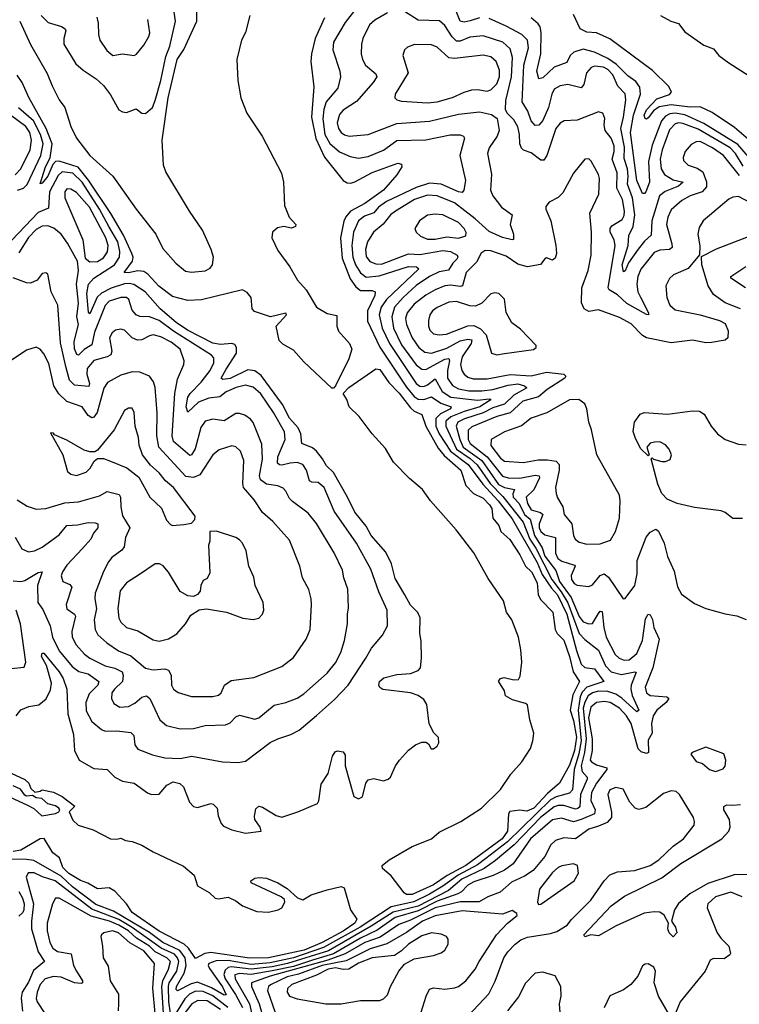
# Model space of a CAD drawing. Extents: x 1771496 to 1971148, y 471553 to 643630.
# Tile 551 of 656: x 1866019 to 1869769, y 630862 to 635992. Entities that reach past the tile are written whole.
import ezdxf

# ---------------------------------------------------------------- set-up
doc = ezdxf.new("R2010")
doc.units = 0

msp = doc.modelspace()

# ---------------------------------------------------------------- linework, layer by layer
at = {"layer": '0CON10XD'}
for points in [[(1868415, 636002.8), (1868366, 635986), (1868335, 635979.1), (1868315.2, 635985.2), (1868274.7, 636085)], [(1866018.6, 635985), (1866075, 635863.8), (1866162.4, 635712.4), (1866187.7, 635647.7), (1866224.5, 635575), (1866254.4, 635535), (1866284.7, 635435), (1866315, 635374.5), (1866385, 635285.3), (1866505, 635177.7), (1866625.3, 635005), (1866728.3, 634875), (1866765, 634800.3), (1866833, 634723), (1866882.8, 634682.8), (1866915, 634676.5), (1866985.6, 634684.4), (1867012.2, 634697.8), (1867024.1, 634715.9), (1867028.2, 634755), (1867017.3, 634795), (1866972.2, 634895), (1866903.1, 634995), (1866780.5, 635200.5), (1866768.1, 635235), (1866761.3, 635365), (1866793, 635585), (1866839.3, 635785), (1866875, 635837.2), (1866941.2, 635985), (1866942.7, 636047.3)], [(1866130, 636015), (1866167, 635977), (1866236.8, 635956.8), (1866255.5, 635945), (1866259.2, 635935), (1866248.1, 635895), (1866249.5, 635865), (1866311.8, 635761.8), (1866349, 635729), (1866417.3, 635685), (1866455, 635650.3), (1866491.7, 635601.7), (1866535, 635521.9), (1866555, 635511.5), (1866575, 635509.5), (1866625, 635527.1), (1866655, 635504.5), (1866675, 635503.8), (1866710.4, 635535), (1866725, 635571.9), (1866755.1, 635674.9), (1866780, 635800), (1866802, 635855), (1866831.1, 635985), (1866820.7, 636055)], [(1867935, 636028.2), (1867869.3, 635989.3), (1867842.2, 635965), (1867807.5, 635895), (1867800, 635865), (1867798.5, 635815), (1867804.6, 635785), (1867821.1, 635755), (1867875, 635709.4), (1867880, 635695), (1867860.4, 635665), (1867773.6, 635566.4), (1867705, 635520.4), (1867685, 635498.9), (1867672.6, 635455), (1867680.9, 635425), (1867695, 635404.6), (1867712.1, 635392.1), (1867736.3, 635386.3), (1867834.6, 635394.6), (1867985, 635451.7), (1868155, 635463.3), (1868305, 635500.5), (1868415, 635511.6), (1868478.3, 635498.3), (1868507.3, 635477.3), (1868517.1, 635415), (1868507.1, 635385), (1868465.5, 635325), (1868457.5, 635295), (1868477.3, 635187.3), (1868472.9, 635105), (1868484.2, 635075), (1868530, 635015), (1868585.8, 634975), (1868575.5, 634925), (1868592.2, 634875), (1868592.5, 634847.5), (1868585, 634844.6), (1868535, 634856.7), (1868465, 634888.8), (1868393, 634955), (1868285, 635038), (1868195, 635074.5), (1868145, 635077.5), (1868076.2, 635055), (1867976.8, 634995), (1867952.2, 634975), (1867913.5, 634926.5), (1867863.1, 634885), (1867832.1, 634835), (1867820.9, 634795), (1867825, 634758.6), (1867843.3, 634733.3), (1867875, 634720), (1867905, 634719.3), (1868045, 634773), (1868105, 634769.4), (1868225, 634789.6), (1868263.3, 634785), (1868299.6, 634765), (1868302.5, 634755), (1868297.3, 634745), (1868276.1, 634723.9), (1868253, 634687), (1868205, 634678), (1868155, 634654), (1868085, 634606.8), (1868016.6, 634545), (1867972.5, 634495), (1867957.8, 634445), (1867967.3, 634385), (1868008.4, 634298.4), (1868085, 634193.3), (1868115, 634171.2), (1868135, 634169.6), (1868235, 634222.9), (1868255, 634226.3), (1868258.7, 634215), (1868247.9, 634165), (1868249.3, 634125), (1868275, 634085.7), (1868305, 634069.4), (1868358.9, 634058.9), (1868428.2, 634058.2), (1868485, 634065.1), (1868565, 634088.8), (1868615, 634095.3), (1868650.4, 634085), (1868662.1, 634075), (1868595, 634035.4), (1868545, 633988.3), (1868485, 633969.3), (1868435, 633943.9), (1868336.5, 633913.5), (1868302.4, 633895), (1868293, 633875), (1868312.5, 633805), (1868330.4, 633765), (1868426.9, 633695), (1868515, 633571.2), (1868545, 633555.6), (1868597.3, 633545), (1868588.4, 633521.6), (1868590.5, 633505), (1868621.9, 633471.9), (1868650, 633415), (1868680.1, 633390.1), (1868702, 633305), (1868741.3, 633241.3), (1868755, 633197.7), (1868813.3, 633123.3), (1868832.5, 633065), (1868892.2, 632982.2), (1868935, 632883), (1868954.8, 632855), (1868985, 632844.8), (1869005, 632846.2), (1869035, 632897.9), (1869045, 632910), (1869055, 632909.2), (1869062.9, 632825), (1869075.2, 632775), (1869122.6, 632685), (1869143.5, 632665), (1869170, 632655), (1869195, 632657.5), (1869235, 632689.4), (1869265, 632758.6), (1869279.7, 632870.3), (1869295, 632894.4), (1869305, 632891.1), (1869316.5, 632866.5), (1869324, 632825), (1869351.6, 632765), (1869319, 632615), (1869279.5, 632515), (1869285, 632485.5), (1869305, 632471.3), (1869392.5, 632465), (1869402.2, 632455), (1869388.2, 632435), (1869340, 632395), (1869320.4, 632365), (1869311.9, 632325), (1869316, 632275), (1869295, 632239.2), (1869295.3, 632174.7), (1869285, 632169.1), (1869258.2, 632178.2), (1869242.6, 632192.6), (1869205, 632325.4), (1869180.8, 632365), (1869145, 632405.2), (1869096.9, 632435), (1869065, 632439.8), (1869025, 632434.4), (1868995, 632410.6), (1868983.8, 632355), (1869002.7, 632245), (1869003.2, 632185), (1868992.8, 632135), (1868999.2, 632125), (1869025, 632110.8), (1869079.4, 632095), (1869078.9, 632085), (1869024.5, 632015), (1868998.6, 631965), (1868995.2, 631925), (1869018.7, 631875), (1869015.2, 631855), (1868945, 631825.2), (1868905, 631813.8), (1868842.1, 631832.1), (1868795, 631824.3), (1868681.9, 631725), (1868590, 631595), (1868545, 631562), (1868487, 631533), (1868385, 631500.7), (1868355, 631483), (1868322.3, 631447.7), (1868302.8, 631437.2), (1868195, 631399.4), (1868095, 631349.8), (1867975, 631314.7), (1867881.5, 631248.5), (1867795, 631206.2), (1867655, 631125.8), (1867545, 631091.9), (1867445, 631059.7), (1867335, 631036.3), (1867225, 631018.4), (1867165, 631022), (1867140, 631015), (1867142.6, 630995), (1867216.4, 630865), (1867240, 630755)], [(1867782.3, 636065), (1867715, 635978.5), (1867654.8, 635875.2), (1867651.2, 635835), (1867687.5, 635725), (1867690, 635695), (1867676.9, 635635), (1867615.8, 635564.2), (1867604.1, 635525), (1867598.5, 635475), (1867609.3, 635395), (1867635, 635347.2), (1867685, 635303.4), (1867740.8, 635279.2), (1867785, 635271.2), (1867835, 635280), (1867915, 635313.3), (1867985, 635363.5), (1868135, 635366.7), (1868263.1, 635393.1), (1868315, 635392.5), (1868332, 635385), (1868336.7, 635375), (1868312.8, 635285), (1868342.2, 635155), (1868334.3, 635105), (1868325, 635091.9), (1868305, 635094.7), (1868215, 635136.2), (1868155, 635140), (1868085, 635118), (1867930.5, 635045), (1867888.1, 635015), (1867864, 634986), (1867815, 634968.1), (1867785.2, 634944.8), (1867757.7, 634885), (1867749.1, 634815), (1867755.4, 634755), (1867769.4, 634715), (1867795, 634673.8), (1867825, 634650.9), (1867892.2, 634657.8), (1868045, 634705.9), (1868086.7, 634705), (1868099.4, 634695), (1867930.5, 634535), (1867902.3, 634495), (1867892, 634455), (1867907.4, 634385), (1867945.7, 634305), (1868085, 634096.7), (1868105, 634082.1), (1868125, 634082), (1868145, 634089.7), (1868185, 634120.4), (1868221.5, 634055), (1868265, 634025.7), (1868405, 634010.2), (1868466.4, 634016.4), (1868474, 634015), (1868470.5, 634009.5)], [(1869770.3, 635180.3), (1869687.3, 635285), (1869630, 635325), (1869565, 635356.9), (1869544.7, 635355.3), (1869518.5, 635341.5), (1869486.9, 635305), (1869477.1, 635275), (1869479.1, 635259.1), (1869502, 635235), (1869549.1, 635219.1), (1869579.4, 635199.4), (1869598.2, 635148.2), (1869598, 635122), (1869575, 635096), (1869513.1, 635075), (1869469.1, 635050.9), (1869415, 635001.4), (1869396.1, 634963.9), (1869389.5, 634925), (1869418.5, 634825), (1869418.6, 634805), (1869405.5, 634794.5), (1869355, 634791), (1869325, 634778.6), (1869256.7, 634693.3), (1869241, 634655), (1869235.7, 634615), (1869240, 634575), (1869254.2, 634545.8), (1869296.8, 634465), (1869295.3, 634454.7), (1869285, 634456.7), (1869183.4, 634513.4), (1869135, 634559.3), (1869091.1, 634585), (1869086, 634595), (1869123.1, 634815), (1869117.6, 634845), (1869096.9, 634885), (1869096.4, 634905), (1869105, 634918.4), (1869159.4, 634950.6), (1869168.7, 634971.3), (1869170.3, 634995), (1869160.5, 635055), (1869130.7, 635115), (1869133.1, 635195), (1869106.7, 635265), (1869117.2, 635305), (1869117, 635335), (1869100.7, 635375), (1869069.5, 635415), (1869064.2, 635445), (1869067.9, 635477.9), (1869058.6, 635505), (1869035, 635511.5), (1868925, 635468.2), (1868856.2, 635465), (1868835, 635452.9), (1868813.3, 635425), (1868766, 635284), (1868749.7, 635260.3), (1868735, 635260.4), (1868685, 635298.7), (1868645, 635313.3), (1868633.7, 635323.7), (1868624.7, 635345.3), (1868623.6, 635395), (1868615, 635434), (1868595, 635471.4), (1868559.4, 635505), (1868550.8, 635525), (1868552.1, 635572.1), (1868581.3, 635695), (1868587.4, 635795), (1868575, 635841.2), (1868537.1, 635875), (1868435, 635907.5), (1868365, 635900.7), (1868315, 635880.9), (1868295, 635880.3), (1868272.5, 635902.5), (1868235, 635962.7), (1868206.9, 635986.9), (1868095, 635990.4), (1868025, 636035.3)], [(1867607.8, 636002.2), (1867559.3, 635895), (1867539.6, 635815), (1867535.4, 635775), (1867551.7, 635641.7), (1867539, 635485), (1867562.5, 635372.5), (1867606.6, 635276.6), (1867705.3, 635155.3), (1867725, 635142.1), (1867745, 635140), (1867765, 635146.8), (1867855, 635195.7), (1867990, 635245), (1868009.5, 635239.5), (1868011.2, 635225), (1867985, 635183.8), (1867915.4, 635105), (1867817.1, 635035), (1867743.4, 634995), (1867718, 634965), (1867707.7, 634942.3), (1867691.5, 634855), (1867699.2, 634749.2), (1867741.4, 634641.4), (1867770.1, 634600.1), (1867795, 634582), (1867855, 634580.9), (1867870.6, 634575), (1867869.2, 634555), (1867830.9, 634475), (1867831.8, 634421.8), (1867896.5, 634286.5), (1868035, 634078.1), (1868075, 634029.1), (1868095, 634015.9), (1868125, 634013.5), (1868165, 634027), (1868214.5, 633994.5), (1868268.1, 633975), (1868264.5, 633965), (1868211.2, 633938.8), (1868187, 633915), (1868187.3, 633875), (1868204.7, 633834.7), (1868263.5, 633743.5), (1868356.9, 633675), (1868433.2, 633573.2), (1868512.7, 633485), (1868585, 633392.3), (1868715.7, 633165), (1868741.5, 633101.5), (1868790.1, 633030.1), (1868821.8, 632995), (1868871.2, 632895), (1868920.6, 632705), (1868945, 632633.8), (1868965, 632617.9), (1869015, 632610.3), (1869063.8, 632545), (1868975, 632514.9), (1868950.8, 632489.2), (1868939.9, 632465), (1868930.3, 632395), (1868944.3, 632235), (1868932.8, 632167.2), (1868909.4, 632085), (1868900, 631980), (1868885, 631961.9), (1868815, 631943.3), (1868785, 631927.5), (1868561, 631709), (1868448.6, 631621.4), (1868405, 631588.6), (1868304.7, 631535), (1868225, 631477.5), (1868155, 631436.6), (1868073.3, 631396.7), (1867955, 631370), (1867793.8, 631265), (1867601.6, 631158.4), (1867445, 631104.2), (1867325, 631078.3), (1867225, 631070.1), (1867105, 631091.1), (1867041.9, 631088.1), (1867004.4, 631075), (1867000.7, 631065), (1867008.1, 631048.1), (1867075, 630953.1), (1867095, 630912.5), (1867085, 630910.5), (1867018, 630948), (1866945, 630977.7), (1866911.6, 630968.4), (1866841.8, 630931.8), (1866835, 630939.2), (1866835.2, 630955), (1866876.3, 631025), (1866886.5, 631065), (1866880.5, 631105), (1866853.2, 631143.2), (1866765, 631183.8), (1866695, 631236.7), (1866507.3, 631347.3), (1866415, 631382.5), (1866294.2, 631474.2), (1866235, 631530), (1866091.8, 631611.8), (1866055, 631617.6), (1865978.5, 631618.5)], [(1867219, 636015), (1867195, 635925.7), (1867175.2, 635885), (1867151, 635785), (1867156.3, 635675), (1867172.1, 635585), (1867202.2, 635505), (1867283, 635385), (1867383.2, 635193.2), (1867394, 635145), (1867399.5, 635025), (1867422.6, 634962.6), (1867458.1, 634925), (1867455.6, 634915), (1867435, 634906.2), (1867395, 634914.8), (1867361.8, 634908.2), (1867335.8, 634885), (1867332.1, 634855), (1867365, 634789.2), (1867426.7, 634705), (1867467.2, 634635), (1867512.4, 634585), (1867565.3, 634495.3), (1867621.1, 634461.1), (1867671.5, 634451.5), (1867671.7, 634395), (1867680.3, 634369.7), (1867737.9, 634305), (1867750.4, 634275), (1867733.6, 634225), (1867665.3, 634084.7), (1867655, 634073.3), (1867645, 634072.9), (1867500.1, 634210.1), (1867445, 634270.9), (1867390.8, 634300.9), (1867371.2, 634321.2), (1867355.5, 634395), (1867410, 634455), (1867405, 634462.5), (1867325.6, 634444.4), (1867241.9, 634471.9), (1867230, 634485), (1867225, 634545.6), (1867205, 634571.5), (1867180, 634585), (1866966.8, 634533.2), (1866895, 634529.5), (1866815, 634550.8), (1866744.5, 634604.5), (1866686.6, 634666.6), (1866665, 634680.6), (1866635, 634683.4), (1866585, 634672.9), (1866563.5, 634675), (1866606.4, 634735), (1866609.5, 634755), (1866603.5, 634775), (1866559.3, 634869.3), (1866493.4, 634983.4), (1866376.6, 635156.6), (1866323.8, 635223.8), (1866225, 635255.5), (1866206.2, 635253.8), (1866191.6, 635238.4), (1866165, 635177.1), (1866135, 635140), (1866125, 635137.5), (1866152.9, 635225), (1866177.4, 635272.6), (1866187.3, 635345), (1866155.9, 635425.9), (1866066.9, 635586.9), (1866031.9, 635665), (1866005, 635702.9)], [(1866421.5, 636005), (1866427.5, 635975), (1866428.6, 635915), (1866435.6, 635885.6), (1866472.6, 635832.6), (1866505, 635805.8), (1866555, 635814.3), (1866615, 635806), (1866627.6, 635812.4), (1866665, 635858.8), (1866692.5, 635905), (1866696.7, 635923.3), (1866685.8, 635994.2)], [(1869789.8, 635229.8), (1869750.4, 635295), (1869721.3, 635325), (1869555, 635421.5), (1869475, 635452.2), (1869455, 635455.1), (1869435, 635449), (1869405, 635418.7), (1869366.6, 635315), (1869356.3, 635265), (1869362.3, 635215), (1869379.7, 635185), (1869425, 635158.1), (1869477.5, 635145), (1869453.1, 635125), (1869382.8, 635097.2), (1869353.5, 635075), (1869312.6, 634945), (1869309.9, 634870.1), (1869275, 634838.1), (1869242.9, 634797.1), (1869192.4, 634725), (1869175, 634684.3), (1869165, 634679.4), (1869158.4, 634715), (1869190.5, 634815), (1869192.8, 634867.2), (1869216.2, 634915), (1869224, 634975), (1869213.5, 635065), (1869186.2, 635135), (1869190.5, 635175), (1869186.3, 635215), (1869168.6, 635268.6), (1869171.6, 635328.4), (1869152.2, 635425), (1869165.1, 635485), (1869178.5, 635575), (1869175, 635606.9), (1869135.6, 635645.6), (1869109.4, 635705), (1869085, 635733.5), (1869061.4, 635745), (1869015, 635750), (1868997.3, 635742.7), (1868972.5, 635715), (1868958.9, 635655), (1868945, 635637.5), (1868874.8, 635655.2), (1868835, 635648.4), (1868805, 635630.8), (1868791.4, 635605), (1868775.3, 635535.3), (1868745, 635467.3), (1868725, 635442.5), (1868705, 635441.8), (1868685.4, 635465.4), (1868667.3, 635515), (1868637.5, 635565), (1868646.7, 635755), (1868670.4, 635845), (1868665, 635886.5), (1868635.2, 635915.2), (1868555, 635959.1), (1868465, 635998.3)], [(1869817.5, 635277.5), (1869761.4, 635341.4), (1869585, 635451.3), (1869485, 635495.9), (1869435, 635504.7), (1869407.9, 635502.1), (1869385, 635490.4), (1869364.5, 635465), (1869315, 635338.9), (1869296.7, 635253.3), (1869301.8, 635145), (1869282.3, 635095), (1869275, 635086.4), (1869265, 635086.4), (1869234.5, 635154.5), (1869202, 635405), (1869218.2, 635495), (1869254.8, 635605), (1869250.1, 635640.1), (1869230.1, 635670.1), (1869189.2, 635699.2), (1869129, 635759), (1869085, 635789.4), (1869015, 635823.2), (1868955, 635838.4), (1868906.4, 635823.6), (1868888.5, 635805), (1868871.1, 635768.9), (1868805, 635744.2), (1868745, 635690), (1868725, 635684), (1868714.2, 635725), (1868735.5, 635815), (1868736.7, 635925), (1868731.4, 635955), (1868720.6, 635970.6), (1868685, 636001.4)], [(1869890.9, 635305), (1869745, 635430.6), (1869628.4, 635508.4), (1869565, 635538), (1869513.2, 635536.8), (1869415, 635549.3), (1869351.7, 635538.3), (1869322.6, 635517.4), (1869295, 635481.2), (1869285, 635473.8), (1869278, 635478), (1869273.8, 635495), (1869285, 635522.5), (1869339.3, 635580.7), (1869405, 635602.5), (1869415.6, 635615), (1869401.8, 635645), (1869317.6, 635727.6), (1869095, 635892.4), (1869025, 635923.3), (1868975, 635926.7), (1868940, 635945), (1868905, 636019.5)], [(1869357.9, 636015), (1869411.9, 635985), (1869452.9, 635972.9), (1869485, 635929.7), (1869585, 635858.9), (1869635, 635840), (1869663.1, 635805), (1869715, 635767.3), (1869995, 635588.5)], [(1868145, 635559.1), (1868195, 635563.8), (1868275, 635587), (1868335, 635615.3), (1868375, 635626.5), (1868405, 635628.9), (1868455, 635620), (1868475, 635626.5), (1868505, 635658.5), (1868519.5, 635695), (1868518.8, 635728.8), (1868501.3, 635775), (1868475, 635798), (1868435, 635808.1), (1868285, 635790.5), (1868255, 635793.2), (1868195, 635848.8), (1868165, 635861.8), (1868076.1, 635863.9), (1868040, 635850), (1868024.4, 635835), (1868016.5, 635805), (1868042.9, 635715), (1867975.6, 635605), (1867974.2, 635585), (1867984.6, 635574.6), (1868008.2, 635568.2), (1868145, 635559.1)], [(1866006.6, 635103.4), (1866038.2, 635115), (1866057, 635133), (1866128.9, 635285), (1866141.3, 635345), (1866127.9, 635395), (1866091, 635465), (1866013.1, 635533.1)], [(1865995.2, 635184.8), (1866025, 635215.5), (1866072.5, 635315), (1866080.4, 635365), (1866070.7, 635405), (1866051.2, 635435), (1865970.2, 635495)], [(1869827.7, 635037.7), (1869765, 635070.5), (1869735, 635068.1), (1869715, 635057.1), (1869580.8, 634945), (1869560.3, 634909.7), (1869552.5, 634875), (1869563.9, 634813.9), (1869562.5, 634767.5), (1869503.7, 634696.3), (1869426.5, 634663.5), (1869405, 634644), (1869386.7, 634605), (1869391.1, 634545), (1869408.1, 634505), (1869435, 634480), (1869565.4, 634455.4), (1869665.8, 634425.8), (1869695, 634408.8), (1869710.9, 634370.9), (1869710, 634335), (1869695, 634323.1), (1869625, 634309.6), (1869595, 634309.2), (1869525, 634323.1), (1869415, 634309.4), (1869285, 634335.3), (1869265, 634347.1), (1869205, 634407.9), (1869145, 634440.9), (1869035, 634480.4), (1868985, 634472.5), (1868961.4, 634485), (1868947.4, 634517.4), (1868948.6, 634595), (1868981.1, 634685), (1868997.8, 634765), (1868999.4, 634885), (1868990, 634985), (1869037.1, 635082.9), (1869040.4, 635165), (1869035, 635186), (1868998, 635255), (1868985, 635266.7), (1868965, 635266.2), (1868905, 635192.5), (1868849.6, 635090.4), (1868825, 635065.8), (1868778.8, 635041.2), (1868760.7, 635019.3), (1868761.2, 635005), (1868786.7, 634945), (1868813.2, 634815), (1868817.1, 634775), (1868809.7, 634750.3), (1868795, 634740), (1868765, 634751.2), (1868755, 634746.2), (1868733.4, 634716.6), (1868665, 634704.7), (1868615, 634718.9), (1868555, 634760.9), (1868475, 634788.2), (1868445, 634789.5), (1868424.1, 634775.9), (1868400.3, 634729.7), (1868345.9, 634675), (1868327.5, 634605), (1868315, 634601.6), (1868265, 634609.5), (1868234.8, 634605.2), (1868185, 634585.7), (1868135, 634556.6), (1868075, 634510.5), (1868038.5, 634465), (1868029.8, 634435), (1868034.8, 634405), (1868064, 634334), (1868098.4, 634285), (1868129.7, 634259.7), (1868165, 634255.6), (1868245, 634281.3), (1868315, 634318.4), (1868355, 634328.4), (1868374.5, 634325), (1868371.9, 634305), (1868325, 634236.2), (1868317, 634195), (1868322.6, 634165), (1868334.8, 634144.8), (1868355, 634129.5), (1868381.7, 634121.7), (1868455, 634120.4), (1868575, 634143.9), (1868685, 634137.3), (1868765, 634156.3), (1868854.3, 634145), (1868864.6, 634135), (1868860.4, 634125), (1868767.9, 634065), (1868723.3, 634026.7), (1868641.6, 634005), (1868575, 633944.5), (1868505.5, 633925), (1868375, 633871.5), (1868356.6, 633853.4), (1868356.1, 633805), (1868366, 633785), (1868454.4, 633714.4), (1868535, 633614.1), (1868565, 633604.6), (1868625, 633603.2), (1868705, 633619), (1868725.5, 633615), (1868727.4, 633605), (1868697.9, 633542.1), (1868658, 633505), (1868665, 633471.5), (1868685, 633439.2), (1868732.9, 633425), (1868745.8, 633415), (1868726.3, 633365), (1868725.6, 633345), (1868735, 633325.6), (1868755, 633309.1), (1868810.8, 633295), (1868812, 633212), (1868824, 633185), (1868845, 633170.9), (1868910.6, 633150.6), (1868913.2, 633145), (1868893.4, 633096.6), (1868894.1, 633075), (1868907.8, 633055), (1868925, 633046.2), (1868985, 633038.6), (1869005, 633047.1), (1869045, 633096.2), (1869065, 633104.6), (1869087, 633087), (1869163.3, 632975), (1869175, 632976.7), (1869224.4, 633045), (1869237.5, 633105), (1869237.6, 633175), (1869284.3, 633295.7), (1869305, 633323.1), (1869335, 633338), (1869347.4, 633327.4), (1869376.9, 633265), (1869395.8, 633195), (1869429.7, 633119.7), (1869447.8, 633037.8), (1869468.8, 632998.8), (1869535, 632950), (1869594.2, 632924.2), (1869695, 632896), (1869755.7, 632885.7), (1869805, 632868)], [(1866000, 632365), (1866025, 632396.7), (1866065.7, 632414.3), (1866117.8, 632422.2), (1866156.3, 632453.7), (1866178.6, 632501.4), (1866184.3, 632535), (1866157.6, 632627.6), (1866131.8, 632675), (1866135, 632692.5), (1866145, 632692.2), (1866224.7, 632595), (1866245, 632559.4), (1866263.8, 632505), (1866269.3, 632375), (1866298.3, 632268.3), (1866304, 632185), (1866329.5, 632135), (1866405, 632091.1), (1866475, 632085.5), (1866515, 632045.4), (1866555, 632025.5), (1866615, 632014.5), (1866685, 631963.8), (1866705, 631955.4), (1866745, 631956.7), (1866785, 632004.4), (1866819.3, 632020.7), (1866853, 632013), (1866871.9, 631995), (1866904.6, 631915), (1866925, 631893.3), (1866945, 631887.3), (1867015, 631908.1), (1867026.7, 631905), (1867048.6, 631885), (1867052.9, 631845), (1867068.9, 631805), (1867081.1, 631791.1), (1867125, 631771.1), (1867195, 631754.6), (1867276.7, 631765), (1867272, 631785), (1867244.5, 631824.5), (1867242.1, 631842.1), (1867249.4, 631880.6), (1867265, 631894), (1867285, 631890), (1867355, 631845.6), (1867385, 631837.8), (1867468.8, 631865), (1867570.9, 631909.1), (1867577.6, 631922.4), (1867590.8, 632009.2), (1867626.7, 632065), (1867649.2, 632155), (1867663, 632177), (1867675, 632183.3), (1867705, 632177.5), (1867715, 632160), (1867715.7, 632105), (1867760.8, 631945), (1867785, 631932.9), (1867805, 631944), (1867822, 632015), (1867835, 632031.2), (1867865, 632039.2), (1867915, 632026), (1867940, 632035), (1867951.2, 632045), (1867977.5, 632105), (1867997.5, 632135), (1868045, 632186), (1868081.2, 632215), (1868115, 632228.8), (1868135, 632228.8), (1868149.3, 632219.3), (1868163.6, 632193.6), (1868175, 632192.5), (1868195, 632207.5), (1868202.5, 632225), (1868201.7, 632251.7), (1868176.7, 632276.7), (1868153.6, 632323.6), (1868140, 632425), (1868125, 632451.1), (1868095, 632471.5), (1868056.2, 632485), (1867911.7, 632501.7), (1867895, 632513.3), (1867891.2, 632525), (1867893.8, 632545), (1867917, 632563), (1867985, 632580.4), (1868055, 632585.5), (1868095, 632601.5), (1868107.3, 632615), (1868113.8, 632665), (1868111.5, 632755), (1868104.5, 632795), (1868105.8, 632875.7), (1868094.1, 632904.1), (1868055, 632941.9), (1868025.5, 632995), (1867975, 633081.1), (1867957, 633157), (1867927.8, 633217.8), (1867850.4, 633305), (1867824, 633354), (1867765, 633426.4), (1867727.8, 633505), (1867653.7, 633633.7), (1867618.4, 633668.4), (1867597.6, 633705), (1867565, 633744.3), (1867545, 633761.1), (1867489.5, 633785), (1867484, 633835), (1867469.6, 633865), (1867425, 633916.2), (1867387.8, 633987.8), (1867277.9, 634137.9), (1867245, 634162.9), (1867208.2, 634168.2), (1867115, 634123.1), (1867077.3, 634117.3), (1867069.6, 634125), (1867095, 634171.9), (1867148.4, 634255), (1867148, 634285), (1867140.3, 634300.3), (1867125, 634305.7), (1867065, 634299.7), (1867025, 634306.6), (1866892.6, 634375), (1866834.9, 634414.9), (1866751.6, 634485), (1866672.3, 634575), (1866613, 634613), (1866588.6, 634618.6), (1866565, 634615.4), (1866495, 634593), (1866445, 634567.8), (1866423.2, 634546.8), (1866385, 634460), (1866377.7, 634467.7), (1866368.9, 634565), (1866378.1, 634615), (1866404.5, 634645.5), (1866512.6, 634715), (1866538.6, 634755), (1866541.2, 634785), (1866529.6, 634835), (1866482.8, 634915), (1866434.3, 635005), (1866344.2, 635145), (1866295, 635192.3), (1866240.3, 635199.7), (1866218.7, 635181.3), (1866174.9, 635095), (1866169.4, 635010.6), (1866115, 634988.4), (1865945, 634808.3)], [(1866385, 634730), (1866425, 634732.8), (1866455, 634750.8), (1866476.8, 634783.2), (1866479.5, 634815), (1866468.2, 634855), (1866382.2, 635015), (1866315, 635092.7), (1866285, 635109.1), (1866265, 635110.5), (1866253.4, 635095), (1866254.7, 635065), (1866347.8, 634845), (1866360, 634750), (1866385, 634730)], [(1868185, 634848.4), (1868245, 634860.3), (1868305, 634854.7), (1868343.2, 634866.8), (1868345.6, 634884.4), (1868336.2, 634905), (1868305, 634935.9), (1868225, 634976.1), (1868185, 634979.3), (1868145, 634973.1), (1868103.1, 634945), (1868078.6, 634905), (1868085.8, 634885), (1868107.5, 634865), (1868145, 634848.9), (1868185, 634848.4)], [(1865985, 633068.1), (1866025, 633064.6), (1866045, 633069.7), (1866115, 633112.7), (1866135, 633116.2), (1866111.9, 633045), (1866113.1, 632955), (1866139.6, 632919.6), (1866178, 632835), (1866190.2, 632775), (1866224.6, 632704.6), (1866292.8, 632622.8), (1866326.6, 632596.6), (1866375, 632583.5), (1866431.8, 632545), (1866426, 632525), (1866380.4, 632479.6), (1866364.2, 632435), (1866365, 632392), (1866395.3, 632335.3), (1866445, 632294.5), (1866465, 632285.4), (1866525, 632287.3), (1866597.7, 632277.7), (1866613.5, 632263.5), (1866619.5, 632215), (1866635, 632191.4), (1866711.5, 632161.5), (1866775, 632147.1), (1866855, 632142.7), (1866915.9, 632155.9), (1867075, 632126.4), (1867157.1, 632122.9), (1867195, 632129.2), (1867325, 632225.5), (1867365, 632245.5), (1867432.6, 632267.4), (1867475, 632290.5), (1867565, 632366.4), (1867660, 632450), (1867730.4, 632525), (1867823.1, 632665), (1867851.6, 632718.4), (1867910, 632785), (1867935.4, 632834.6), (1867934.5, 632915), (1867891.1, 633011.1), (1867849.2, 633129.2), (1867774, 633265), (1867657.8, 633432.2), (1867605.9, 633555), (1867575, 633581.6), (1867542, 633582), (1867529.2, 633589.3), (1867514.1, 633645), (1867494.3, 633674.3), (1867465, 633684.7), (1867428.3, 633681.7), (1867385, 633671.2), (1867372.6, 633672.6), (1867362, 633682), (1867363.6, 633715), (1867401.6, 633805), (1867399.4, 633845), (1867341.7, 633945), (1867275, 634043.8), (1867235, 634078.1), (1867195, 634088.2), (1867146.6, 634076.6), (1867095, 634053.5), (1867062, 634028), (1867005, 634020.9), (1866950.4, 633999.6), (1866895, 633947.5), (1866885.7, 633975.7), (1866895.9, 634025), (1866906.7, 634045), (1866965, 634104.2), (1867011.2, 634165), (1867031.4, 634205), (1867030.6, 634230.6), (1867018.5, 634245), (1866820.1, 634370.1), (1866745, 634424.5), (1866695.7, 634444.3), (1866645, 634445.3), (1866625, 634454.6), (1866605, 634478.1), (1866586.9, 634535), (1866575, 634545.2), (1866545, 634544.1), (1866485.3, 634525), (1866465, 634502.9), (1866408.4, 634365), (1866395, 634297.5), (1866355.4, 634274.6), (1866325, 634244.5), (1866317.1, 634247.1), (1866305, 634278), (1866303.2, 634315), (1866325.2, 634405), (1866316.1, 634445), (1866324.6, 634514.6), (1866315.6, 634615), (1866325.9, 634685.9), (1866319.2, 634735), (1866267.9, 634827.9), (1866234.7, 634875), (1866196.5, 634906.5), (1866165, 634919.1), (1866135, 634916.1), (1866105, 634898.9), (1866065, 634858.1), (1866015, 634777.6)], [(1869775, 634485.5), (1869696.5, 634516.5), (1869635, 634560), (1869607.1, 634605), (1869574, 634715), (1869571.7, 634758.3), (1869651.3, 634798.7), (1869831.7, 634868.3)], [(1869800.8, 634595), (1869724.5, 634645), (1869725.6, 634655), (1869803.9, 634706.1)], [(1865995, 633295.5), (1866030.6, 633235), (1866065, 633220.5), (1866095.6, 633225.6), (1866135, 633244), (1866225, 633308.2), (1866265, 633356.9), (1866319.9, 633360.1), (1866375, 633372.3), (1866411.3, 633371.3), (1866426, 633365), (1866425.7, 633345), (1866403.7, 633316.4), (1866389.5, 633285), (1866346.4, 633236.4), (1866265, 633150), (1866241.1, 633115), (1866234.6, 633095), (1866242.9, 633065), (1866280.2, 633050.2), (1866290, 633035), (1866260.7, 632945), (1866265, 632923.3), (1866304.4, 632895), (1866309.3, 632885), (1866290, 632805), (1866292.9, 632775), (1866313.3, 632735), (1866357.3, 632687.3), (1866385, 632666.5), (1866463.5, 632625), (1866515, 632614.1), (1866552.8, 632595), (1866557.8, 632575), (1866555, 632543.5), (1866512.7, 632505), (1866499.3, 632485), (1866497.5, 632455), (1866509.6, 632429.6), (1866541, 632411), (1866585, 632413.6), (1866619.3, 632430.7), (1866655, 632462.3), (1866679.2, 632469.2), (1866697.8, 632455), (1866749.5, 632345), (1866784.7, 632314.7), (1866855, 632297.3), (1866925, 632299.1), (1866985.4, 632314.6), (1867091.7, 632318.3), (1867115, 632329.4), (1867145, 632360.6), (1867165, 632369.5), (1867245, 632347.5), (1867265, 632355.6), (1867345, 632421.5), (1867406, 632434), (1867465, 632457.1), (1867499.9, 632480.1), (1867621.9, 632588.1), (1867665, 632641.9), (1867692.9, 632695), (1867711.7, 632758.3), (1867727.1, 632845), (1867726.5, 632895), (1867732.8, 632927.2), (1867728.2, 633025), (1867707.8, 633085), (1867701.8, 633125), (1867657.7, 633215), (1867565, 633366.7), (1867521.5, 633421.5), (1867441.4, 633481.4), (1867425, 633496.9), (1867405.9, 633535.9), (1867391.5, 633551.5), (1867365, 633563.8), (1867305, 633572.5), (1867273.9, 633595), (1867269.4, 633615), (1867283.4, 633703.4), (1867280.1, 633780.1), (1867235, 633892.9), (1867221.3, 633911.3), (1867191.5, 633931.5), (1867165, 633940.4), (1867145, 633940), (1867085, 633902.5), (1867025, 633910.5), (1866985, 633900), (1866962.9, 633867.1), (1866933.5, 633756.5), (1866915, 633725.5), (1866905, 633721.2), (1866820.5, 633795), (1866813.6, 633825), (1866827.4, 634045), (1866841.3, 634118.7), (1866873.5, 634195), (1866875.5, 634215), (1866855.4, 634275), (1866808, 634312), (1866755, 634339.3), (1866715, 634349.7), (1866695, 634346), (1866655, 634324.7), (1866632.9, 634322.9), (1866605.2, 634335.2), (1866565, 634374.6), (1866545, 634379.6), (1866518, 634375), (1866499.9, 634360.1), (1866487.3, 634335), (1866498.4, 634265), (1866493.6, 634246.4), (1866475, 634235.7), (1866405, 634216.8), (1866371.2, 634175), (1866369.3, 634145), (1866383.3, 634096.7), (1866379.1, 634080.9), (1866305, 634088.9), (1866278, 634115), (1866259.8, 634185), (1866231.7, 634308.3), (1866217.8, 634505), (1866182.2, 634575), (1866165, 634666.7), (1866155, 634673.3), (1866135, 634670), (1866110, 634635), (1866075, 634619.2), (1866055, 634620.8), (1865985, 634646.9)], [(1868505, 634246.9), (1868545, 634252.5), (1868696.1, 634273.9), (1868710, 634285), (1868710, 634295), (1868629.7, 634379.7), (1868583.2, 634413.2), (1868555, 634467.5), (1868545.5, 634535.5), (1868516.7, 634565), (1868495, 634570), (1868475, 634564.2), (1868427.1, 634515), (1868395, 634500.4), (1868365, 634501.8), (1868295, 634524.7), (1868255, 634520.6), (1868195, 634493.2), (1868170.5, 634475), (1868156.2, 634455), (1868148.9, 634425), (1868150, 634395), (1868156.2, 634375), (1868175, 634355.4), (1868205, 634350), (1868243.2, 634353.2), (1868355, 634398), (1868385, 634398.2), (1868421.2, 634381.2), (1868450.2, 634350.2), (1868478, 634255), (1868505, 634246.9)], [(1867025, 632465.5), (1867055, 632473.3), (1867069.4, 632485), (1867086.7, 632525), (1867120.2, 632549.8), (1867238.8, 632565), (1867385, 632622.2), (1867445, 632670), (1867512.2, 632765), (1867533.5, 632815), (1867538.9, 632945), (1867537.8, 632975), (1867525, 633023.3), (1867492.5, 633085), (1867478.1, 633145), (1867425, 633280), (1867337.3, 633377.3), (1867285, 633424.4), (1867241.2, 633491.2), (1867185.7, 633555.7), (1867181.2, 633575), (1867186.5, 633695), (1867169.2, 633745), (1867145, 633767.1), (1867125, 633772), (1867059.1, 633750.9), (1867025.2, 633724.8), (1866958.3, 633621.7), (1866925, 633607.1), (1866885, 633612.6), (1866744.1, 633765.9), (1866732.7, 633825), (1866735.2, 633944.8), (1866725.3, 634075.3), (1866715.9, 634105.9), (1866695, 634135.6), (1866645, 634155.5), (1866605, 634157.1), (1866545, 634140.8), (1866477.1, 634102.9), (1866457.2, 634072.8), (1866423.3, 633945), (1866405, 633921.1), (1866395, 633917.5), (1866375, 633930), (1866345, 633975.4), (1866265, 634003.5), (1866222.2, 634042.2), (1866195.8, 634085), (1866171, 634201), (1866145, 634251.9), (1866125, 634275.7), (1866105, 634285.8), (1866055, 634270), (1865927.5, 634185)], [(1868065, 631433.8), (1868035, 631433.9), (1868022.9, 631442.9), (1867955, 631531.9), (1867910, 631570), (1867908.5, 631585), (1867945, 631615.2), (1868065, 631684.1), (1868165, 631723.7), (1868205, 631759.2), (1868317.5, 631815), (1868426, 631884), (1868525, 631981.9), (1868578.9, 632061.1), (1868635.2, 632125), (1868680.2, 632195), (1868693.9, 632235), (1868699.2, 632275), (1868676.9, 632345), (1868665, 632422.9), (1868655, 632430.4), (1868587.9, 632447.9), (1868550, 632470), (1868545.5, 632495), (1868515, 632546.7), (1868525, 632559.5), (1868544.2, 632565.7), (1868595, 632552.1), (1868618, 632555), (1868627.7, 632572.3), (1868635.6, 632645), (1868630.8, 632709.2), (1868617.7, 632775), (1868583.5, 632865), (1868555.2, 632905), (1868540.5, 632965), (1868460.4, 633080.4), (1868386.1, 633215), (1868293.1, 633335), (1868159.2, 633485), (1868117.6, 633545), (1868051.2, 633601.2), (1867967.4, 633687.4), (1867925, 633757.3), (1867855, 633835.3), (1867787.6, 633925), (1867735.6, 633975), (1867723, 634013), (1867704.2, 634045), (1867734.7, 634075.3), (1867875, 634173.8), (1867895, 634169.3), (1867942.4, 634102.4), (1867996.5, 634046.5), (1868055, 633970), (1868075, 633953.1), (1868115.2, 633935.2), (1868136.4, 633875), (1868199.4, 633759.4), (1868231, 633721), (1868318.7, 633645), (1868344.2, 633565), (1868384, 633524), (1868435, 633499.4), (1868467.8, 633465), (1868479, 633445), (1868485.5, 633395), (1868516.6, 633356.6), (1868525.6, 633325), (1868573.3, 633283.3), (1868625.5, 633205), (1868654.4, 633145), (1868685.9, 633115), (1868715, 633057.5), (1868721.8, 632995), (1868735, 632970), (1868796.8, 632905), (1868809.1, 632815), (1868820.5, 632795), (1868855, 632760), (1868884.9, 632675), (1868903.4, 632595), (1868936.9, 632545), (1868901.7, 632475), (1868888, 632395), (1868905, 632341.1), (1868920.3, 632255), (1868909.8, 632185), (1868885, 632108), (1868832.3, 632015), (1868769.8, 631960.2), (1868698.6, 631885), (1868661.5, 631868.5), (1868625, 631874.6), (1868573.3, 631866.8), (1868566.1, 631853.9), (1868561.5, 631765), (1868533.5, 631725), (1868343.9, 631585), (1868246.3, 631533.7), (1868175, 631484.1), (1868065, 631433.8)], [(1868470.5, 634009.5), (1868416.2, 633975), (1868335, 633951.7), (1868266, 633924), (1868240.1, 633899.9), (1868239.3, 633875), (1868294.7, 633755), (1868366.7, 633706.7), (1868402.3, 633672.3), (1868471.3, 633575), (1868537.6, 633507.6), (1868643.4, 633375), (1868676.8, 633285), (1868708.2, 633238.2), (1868791.4, 633075), (1868841, 633011), (1868874.8, 632954.8), (1868935, 632794.7), (1868963.7, 632763.7), (1869035, 632707.5), (1869071.8, 632625), (1869100.9, 632595), (1869155, 632580.5), (1869225, 632595.2), (1869232.1, 632592.1), (1869205.5, 632525), (1869203.3, 632505), (1869211.8, 632471.8), (1869246.5, 632395), (1869235, 632385.5), (1869157.7, 632457.7), (1869125, 632477.6), (1869085, 632491.6), (1869035, 632493.4), (1869004.2, 632485), (1868981, 632469), (1868963.7, 632436.3), (1868955.6, 632405), (1868971.7, 632245), (1868962.8, 632175), (1868944.7, 632104.7), (1868950, 632075), (1868976.1, 632046.1), (1868976.1, 632036.1), (1868941.5, 631955), (1868938, 631892), (1868928.1, 631881.9), (1868915, 631879.7), (1868855, 631897.8), (1868825, 631898), (1868805, 631891.1), (1868732.7, 631835), (1868596.4, 631693.6), (1868498.9, 631611.1), (1868439.8, 631570.2), (1868324, 631515), (1868253.9, 631456.1), (1868095, 631373.8), (1867965, 631342.7), (1867851.4, 631268.6), (1867628.4, 631141.6), (1867414.7, 631074.7), (1867335, 631057.6), (1867225, 631045.5), (1867121.6, 631058.4), (1867105.6, 631054.4), (1867090, 631040), (1867082.4, 631017.6), (1867089.7, 630995), (1867143.6, 630913.6), (1867179.2, 630845)], [(1868975, 633260), (1869045, 633262.2), (1869098.6, 633281.4), (1869124.2, 633325), (1869144.3, 633395), (1869149.2, 633485), (1869144.2, 633515), (1869026.7, 633725), (1868999.5, 633855), (1868985.5, 633895), (1868975.5, 633965.5), (1868965, 633991.2), (1868933, 634013), (1868885, 634011.1), (1868766.4, 633943.6), (1868685, 633915.5), (1868633.8, 633876.2), (1868545, 633845.3), (1868476.5, 633805), (1868475, 633774.2), (1868525, 633708.2), (1868545, 633692.4), (1868645, 633686), (1868721.5, 633698.5), (1868769.4, 633699.4), (1868815, 633692.5), (1868830.3, 633675), (1868830.8, 633645), (1868811.8, 633555), (1868814.5, 633524.5), (1868821.7, 633501.7), (1868850, 633455), (1868857.1, 633415), (1868895.7, 633365.7), (1868905.4, 633305.4), (1868914.3, 633285), (1868935, 633270), (1868975, 633260)], [(1866815, 633357.5), (1866875, 633362.5), (1866915, 633370), (1866931.7, 633388.3), (1866932.5, 633405), (1866819.6, 633555), (1866779.1, 633589.1), (1866745, 633631.9), (1866701.1, 633671.1), (1866658.8, 633725), (1866641.2, 633775), (1866637.9, 633815), (1866621.1, 633875), (1866615.4, 633945.4), (1866605, 633967.5), (1866585, 633968.6), (1866565, 633955.8), (1866511.9, 633855), (1866425, 633750), (1866410, 633740), (1866385, 633740), (1866355, 633750), (1866265, 633801.2), (1866200, 633830), (1866195, 633837.5), (1866180, 633840), (1866244, 633725), (1866268.7, 633638.7), (1866285, 633624.4), (1866315, 633618.2), (1866365, 633634.5), (1866385.7, 633655), (1866407.5, 633692.5), (1866425, 633706.7), (1866455, 633706.2), (1866492.2, 633692.2), (1866576.9, 633656.9), (1866639.1, 633609.1), (1866697.5, 633505), (1866757.3, 633447.3), (1866783.3, 633385), (1866805, 633362.5), (1866815, 633357.5)], [(1869785.7, 633394.3), (1869735, 633393.3), (1869695, 633424.5), (1869675, 633432.9), (1869535, 633450.7), (1869445, 633472.2), (1869393.3, 633495), (1869365, 633523.3), (1869345, 633572.5), (1869310, 633705), (1869315, 633710), (1869322.5, 633702.5), (1869365, 633690), (1869385, 633690), (1869409.3, 633700.7), (1869416.7, 633725), (1869404.1, 633754.1), (1869385, 633776.7), (1869355, 633793.3), (1869328, 633792), (1869304.2, 633785.8), (1869287.5, 633765), (1869300, 633725), (1869295, 633720), (1869255, 633757.5), (1869226.2, 633815), (1869216.4, 633846.4), (1869223.3, 633895), (1869252.3, 633937.7), (1869274, 633946), (1869395, 633937.9), (1869525, 633954.5), (1869562.4, 633952.4), (1869587, 633937), (1869622.5, 633875), (1869656, 633835), (1869695, 633804.3), (1869765, 633780.8), (1869805, 633778)], [(1866005, 633491.4), (1866057, 633457), (1866105, 633441.9), (1866155.3, 633444.7), (1866254.7, 633475.3), (1866325, 633480.7), (1866435, 633510.7), (1866475, 633534), (1866537.7, 633517.7), (1866544.7, 633505), (1866545.8, 633455), (1866555, 633407.5), (1866592.9, 633345), (1866570.4, 633295), (1866563.8, 633245), (1866551.3, 633228.7), (1866499.5, 633190.5), (1866482.1, 633167.9), (1866455, 633117.5), (1866412.9, 633005), (1866410, 632975), (1866418.7, 632925), (1866407.3, 632865), (1866412.3, 632815), (1866426.8, 632786.8), (1866472.5, 632745), (1866534.4, 632704.4), (1866597.4, 632677.4), (1866675, 632613.8), (1866715, 632605.3), (1866775, 632610.7), (1866793.7, 632603.7), (1866808, 632578), (1866809.2, 632525), (1866820.4, 632505), (1866845, 632486.1), (1866913.6, 632466.4), (1867025, 632465.5)], [(1866745, 632754.5), (1866795, 632766.5), (1866837.3, 632792.7), (1866882.9, 632845), (1866910.3, 632889.7), (1866955, 632918), (1866992.3, 632922.3), (1867096.1, 632906.1), (1867182.5, 632875), (1867235, 632867.5), (1867265, 632874.2), (1867284, 632895), (1867291.4, 632915), (1867288.1, 632955), (1867245.8, 633045), (1867238.3, 633088.3), (1867212.5, 633145), (1867198.6, 633225), (1867179.2, 633265), (1867165, 633282.5), (1867145, 633294.2), (1867045, 633326.7), (1867010, 633325), (1867010, 633275), (1867002.5, 633255), (1867009.3, 633110.7), (1866995, 633080), (1866975, 633070), (1866963.3, 633045), (1866960, 633015), (1866945, 632997.5), (1866925, 632987.5), (1866895, 632990), (1866855, 633012.5), (1866793.6, 633113.6), (1866766.4, 633146.4), (1866747, 633157), (1866725, 633157.5), (1866642.5, 633102.5), (1866575, 633058.2), (1866542.8, 633017.2), (1866530, 632925), (1866535.6, 632875), (1866545, 632852.5), (1866575, 632825.6), (1866635, 632807.5), (1866715, 632760.5), (1866745, 632754.5)], [(1865975, 632612.5), (1866041.5, 632618.5), (1866051.5, 632645), (1866023.4, 632845), (1866000.2, 632915)], [(1869645, 632074.5), (1869685, 632090), (1869695, 632103.8), (1869700, 632135), (1869687.9, 632167.9), (1869595, 632201.2), (1869523.3, 632175), (1869517.5, 632165), (1869545, 632126.7), (1869577, 632117), (1869614, 632085), (1869645, 632074.5)], [(1865975, 632066), (1866045, 632033.8), (1866066.7, 632015), (1866077.5, 631987.5), (1866098.3, 631968.3), (1866125, 631972.5), (1866135, 631980), (1866195, 631967.3), (1866240.8, 631945), (1866306.2, 631895), (1866276.7, 631865), (1866295, 631822), (1866324.2, 631795), (1866400.8, 631770.8), (1866492.5, 631725), (1866525, 631722), (1866545, 631727.5), (1866570, 631715), (1866605, 631710), (1866655, 631690.8), (1866715, 631656.5), (1866872.8, 631582.8), (1866928.8, 631535), (1866945, 631478.8), (1867005.5, 631445.5), (1867036.7, 631415), (1867055, 631411.9), (1867105, 631420.8), (1867145, 631402.1), (1867179.6, 631375), (1867255, 631345.8), (1867315, 631341.6), (1867365.2, 631354.8), (1867385, 631365.4), (1867401.5, 631395), (1867398.3, 631408.3), (1867382.1, 631422.1), (1867224.7, 631494.7), (1867222.9, 631505), (1867245, 631518.8), (1867267, 631523), (1867305, 631518.8), (1867363.8, 631495), (1867412.7, 631465), (1867466.8, 631416.8), (1867495, 631405.8), (1867537.2, 631432.8), (1867620.6, 631459.4), (1867695, 631475.5), (1867709.1, 631469.1), (1867743.6, 631355), (1867776, 631306), (1867765.5, 631285), (1867705, 631244.1), (1867595, 631183.7), (1867501.1, 631145), (1867315, 631104.5), (1867217.3, 631102.7), (1867015, 631132.3), (1866983.4, 631126.6), (1866935, 631101.5)], [(1865965, 631942.8), (1866060.2, 631900.2), (1866092.3, 631882.3), (1866134.6, 631844.6), (1866205, 631856.2), (1866222.5, 631865), (1866227.5, 631875), (1866222.5, 631885), (1866205, 631896.2), (1866165, 631907.5), (1866133.9, 631933.9), (1866105, 631937.5), (1866085, 631950), (1866055, 631947.5), (1866045, 631952.5), (1866023, 631983), (1865985, 632000)], [(1868274.6, 630715.4), (1868463.8, 630916.2), (1868497.3, 630982.7), (1868542.6, 631105), (1868562.1, 631135), (1868600.7, 631175), (1868631, 631199), (1868665, 631212.2), (1868785, 631231.6), (1868817.6, 631242.4), (1868871.5, 631275), (1868895, 631303.5), (1868995.3, 631405), (1869065, 631505.5), (1869095, 631536.5), (1869135, 631552.5), (1869225, 631558.8), (1869304.8, 631585.2), (1869350.4, 631615), (1869423.8, 631686.2), (1869478.1, 631725), (1869534.4, 631795), (1869536.7, 631815), (1869530, 631835), (1869457.5, 631955), (1869440.3, 631970.3), (1869415, 631974.2), (1869375, 631960), (1869282.9, 631887.1), (1869245, 631877.5), (1869226.7, 631885), (1869198.8, 631915), (1869163.2, 631983.2), (1869125, 631991.5), (1869095, 631978.9), (1869083.8, 631955), (1869103.3, 631863.2), (1869102.5, 631835), (1869080.7, 631809.3), (1869035, 631789.6), (1868985, 631774.8), (1868915, 631724.6), (1868855, 631730), (1868811.4, 631715), (1868786.5, 631693.5), (1868755, 631632.2), (1868695, 631560), (1868650.2, 631529.8), (1868581.7, 631498.3), (1868523.3, 631446.8), (1868458.2, 631421.8), (1868413.7, 631396.3), (1868315, 631396.2), (1868185, 631365.6), (1868055, 631300.9), (1867995, 631278.4), (1867897.3, 631212.7), (1867817.8, 631185), (1867715.4, 631124.6), (1867625, 631091.5), (1867325, 631009), (1867227.2, 630975), (1867227.2, 630955), (1867267.4, 630865), (1867290.2, 630785)], [(1869835, 631538.3), (1869743.2, 631536.8), (1869605, 631492.5), (1869512.1, 631437.9), (1869451.8, 631388.2), (1869431.8, 631355), (1869415.6, 631295), (1869437.3, 631265), (1869443.1, 631235), (1869425, 631214.3), (1869403.5, 631235), (1869396.9, 631255), (1869400, 631285), (1869377.1, 631327.1), (1869355, 631342.9), (1869325, 631344.7), (1869273.1, 631336.9), (1869128.3, 631271.7), (1869035, 631218.8), (1868995, 631223.8), (1868965, 631213.8), (1868958.8, 631225), (1869101.8, 631375), (1869171.1, 631425), (1869365, 631521.1), (1869465, 631595.3), (1869678, 631725), (1869714.7, 631765), (1869720.9, 631785), (1869718.5, 631825), (1869689.6, 631875), (1869687.9, 631892.1), (1869705, 631901.8), (1869735, 631900.4), (1869775.9, 631904.1)], [(1866935, 631101.5), (1866899, 631155), (1866875.9, 631175.9), (1866745, 631244), (1866605, 631341.4), (1866575, 631386), (1866515, 631452.5), (1866485, 631469.4), (1866425, 631464.7), (1866373.5, 631493.5), (1866335, 631507.2), (1866275, 631544.6), (1866244.2, 631575), (1866226.3, 631626.3), (1866192.1, 631652.1), (1866147, 631727), (1866125, 631723.9), (1866025.4, 631664.6), (1865985, 631657.9)], [(1868722.7, 631382.7), (1868735, 631384.3), (1868909.2, 631505), (1868930.6, 631545), (1868926, 631586), (1868905, 631594.6), (1868845, 631583.4), (1868825, 631574.7), (1868795, 631548.8), (1868728.6, 631461.4), (1868718.1, 631395), (1868722.7, 631382.7)], [(1866805.5, 630815.5), (1866796.1, 630875), (1866793.6, 630956.4), (1866798.5, 630975), (1866837.1, 631035), (1866848.5, 631085), (1866841.6, 631105), (1866825, 631124.4), (1866755.8, 631154.2), (1866605, 631261.8), (1866535, 631303.7), (1866395, 631358.2), (1866203.6, 631505), (1866137.1, 631527.1), (1866095, 631548.1), (1866063.2, 631546.8), (1866053.2, 631525), (1866091.4, 631385), (1866080.2, 631295), (1866081.1, 631255), (1866115.1, 631135.1), (1866148.5, 631085), (1866090.9, 631039.1), (1866065, 630977.8), (1866032.1, 630925), (1866026, 630895), (1866033.2, 630826.8)], [(1866015, 631449.6), (1866034, 631415), (1866042.1, 631385), (1866040, 631355), (1866035, 631340.4), (1866015, 631321.2)], [(1866768.4, 630815), (1866759.6, 630955), (1866764.4, 630985), (1866795, 631045.4), (1866804.3, 631085), (1866785.8, 631105), (1866724.9, 631134.9), (1866694.6, 631165), (1866627, 631207), (1866586.5, 631245), (1866535, 631275.4), (1866486.9, 631295), (1866391.7, 631321.7), (1866225, 631415.2), (1866205.4, 631414.6), (1866190.4, 631385), (1866161.4, 631285), (1866162.2, 631245), (1866176.2, 631185), (1866192.2, 631155), (1866215, 631137.1), (1866286.5, 631125), (1866299.8, 631065), (1866314.3, 631035), (1866346.2, 630985), (1866346.7, 630975), (1866339.7, 630970.3), (1866305, 630974.4), (1866235, 631003), (1866195, 631007.7), (1866151.5, 630995), (1866125.8, 630965), (1866109.8, 630925), (1866105, 630893.3), (1866110, 630875), (1866149.3, 630815)], [(1869785, 631421.4), (1869725, 631446.2), (1869645, 631421.5), (1869606, 631385), (1869602, 631365), (1869654.5, 631234.5), (1869674.2, 631205), (1869714, 631165), (1869723.8, 631126.2), (1869720.5, 631119.5), (1869691.2, 631098.8), (1869635, 631100.8), (1869617.3, 631092.7), (1869590.8, 631035), (1869461.2, 630875), (1869425, 630786.7)], [(1868094.4, 630765), (1868137.8, 630905), (1868155, 630940.8), (1868175, 630948.8), (1868235, 630940.9), (1868285, 630947.5), (1868305, 630955.4), (1868344.4, 630985), (1868393.5, 631045), (1868413.2, 631085), (1868503.9, 631225), (1868561.4, 631285), (1868612, 631325), (1868610, 631335), (1868585, 631350.6), (1868535, 631332.7), (1868325, 631349.9), (1868185, 631323.7), (1868118.8, 631295), (1868035, 631237), (1867932.8, 631177.2), (1867845, 631151.9), (1867721, 631089), (1867595, 631063.7), (1867471.4, 631018.6), (1867412.1, 631005), (1867326.5, 630963.5), (1867315.2, 630954.8), (1867310.9, 630935), (1867349.5, 630819.5)], [(1866724.5, 630815), (1866712.9, 630947.1), (1866721.5, 631075), (1866665, 631140.6), (1866592.7, 631182.7), (1866533.8, 631235), (1866502.5, 631245), (1866457.5, 631235), (1866444.3, 631225), (1866441.9, 631215), (1866451.1, 631165), (1866453.1, 631105), (1866480.7, 631060.7), (1866490, 630985), (1866534.5, 630915), (1866534, 630866), (1866531.3, 630828.7)], [(1867695, 630864.6), (1867795, 630881.9), (1867895, 630881.9), (1867915, 630890), (1867935, 630911.2), (1867951.1, 630955), (1867994.4, 631035), (1868025, 631070.8), (1868075, 631100), (1868175, 631116.9), (1868215, 631130), (1868235.4, 631144.6), (1868252, 631175), (1868251.2, 631201.2), (1868243.8, 631215), (1868215, 631227.8), (1868165, 631234.5), (1868115, 631218.7), (1868045.5, 631175), (1868009.5, 631140.5), (1867972.8, 631117.2), (1867855, 631104.8), (1867785, 631076.5), (1867734.3, 631045.7), (1867705, 631043.6), (1867665, 631053.1), (1867625.8, 631045), (1867565, 631014.9), (1867437.1, 630965), (1867413.9, 630945), (1867413.1, 630925), (1867425.7, 630905), (1867465, 630890), (1867615, 630865.4), (1867695, 630864.6)], [(1869405, 630805.8), (1869347.8, 630905), (1869325.7, 630975), (1869332, 631035), (1869323.3, 631055), (1869295, 631073.3), (1869278.3, 631071.7), (1869265, 631062.5), (1869240.5, 631009.5), (1869204, 630965), (1869165, 630936.9), (1869095, 630905.8), (1869065.4, 630844.6)], [(1868836.6, 630796.6), (1868832.7, 630865), (1868840.8, 630905), (1868838.9, 630955), (1868810.1, 631010.1), (1868745, 631030.4), (1868705, 631024.4), (1868655, 630972.2), (1868619, 630901), (1868561.9, 630828.1)], [(1867102.8, 630845), (1867025, 630906.4), (1866975, 630929.1), (1866935, 630930), (1866903.8, 630915), (1866880, 630890), (1866835, 630818.6)], [(1867065.9, 630835), (1866995, 630880.6), (1866947.8, 630882.2), (1866916.4, 630865), (1866803.1, 630716.9)]]:
    msp.add_lwpolyline(points, dxfattribs=at)

doc.saveas('drawing.dxf')
